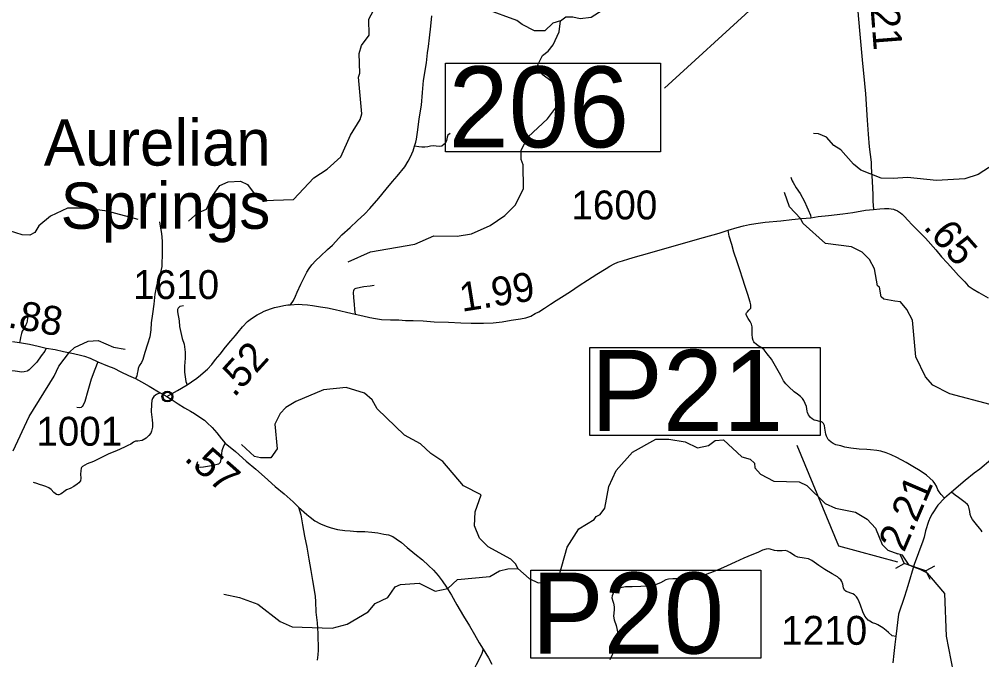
# Model space of a CAD drawing. Extents: x 2290615 to 2522933, y 819489 to 1012715.
# Drawn here: x 2353015 to 2369669, y 947195 to 958270 of the extents above; entities that cross this region are included whole.
import ezdxf

# ---------------------------------------------------------------- set-up
doc = ezdxf.new("R2010")
doc.units = 0
for name, color, linetype in [('Exist Civil Demographics City Label', 7, 'Continuous'), ('Exist Civil Demographics Community CELL', 7, 'Continuous'), ('Exist Hydrographic Creek Single Shore', 7, 'Continuous'), ('Exist Hydrographic Misc Water Feature', 7, 'Continuous'), ('Exist Road Non-System Type 51', 7, 'Continuous'), ('Exist Road Secondary Mileage Hundredths English Label', 7, 'Continuous'), ('Exist Road Secondary Structure Pipe CELL', 7, 'Continuous'), ('Exist Road Secondary Structure Pipe Number Label', 7, 'Continuous'), ('Exist Road Secondary Structure Standard Bridge Number Label', 7, 'Continuous'), ('Exist Road Secondary Type 51 Attributed', 7, 'Continuous'), ('Exist Road Secondary Type 51 Number Label', 7, 'Continuous')]:
    doc.layers.add(name, color=color, linetype=linetype)

msp = doc.modelspace()

# ---------------------------------------------------------------- linework, layer by layer
at = {"layer": 'Exist Civil Demographics Community CELL'}
msp.add_lwpolyline([(2355502, 951758), (2355503, 951764), (2355504, 951770), (2355507, 951777), (2355510, 951783), (2355514, 951789), (2355517, 951794), (2355521, 951798), (2355526, 951803), (2355531, 951807), (2355537, 951811), (2355542, 951814), (2355547, 951816), (2355552, 951819), (2355558, 951821), (2355562, 951822), (2355567, 951822), (2355571, 951823), (2355578, 951823), (2355582, 951823), (2355588, 951823), (2355593, 951822), (2355597, 951821), (2355602, 951820), (2355608, 951818), (2355614, 951815), (2355621, 951812), (2355626, 951808), (2355631, 951804), (2355634, 951801), (2355638, 951797), (2355642, 951792), (2355645, 951787), (2355648, 951782), (2355651, 951777), (2355653, 951772), (2355654, 951767), (2355656, 951762), (2355657, 951756), (2355657, 951752), (2355658, 951746), (2355657, 951740), (2355657, 951734), (2355656, 951729), (2355654, 951723), (2355652, 951717), (2355650, 951712), (2355647, 951706), (2355644, 951700), (2355640, 951696), (2355636, 951691), (2355631, 951686), (2355626, 951682), (2355621, 951678), (2355616, 951676), (2355610, 951673), (2355602, 951670), (2355596, 951668), (2355590, 951667), (2355585, 951667), (2355581, 951666), (2355575, 951666), (2355571, 951667), (2355565, 951668), (2355559, 951669), (2355555, 951670), (2355550, 951672), (2355545, 951674), (2355541, 951676), (2355534, 951680), (2355529, 951685), (2355524, 951689), (2355519, 951694), (2355516, 951698), (2355513, 951702), (2355509, 951709), (2355507, 951713), (2355506, 951717), (2355503, 951725), (2355502, 951732), (2355501, 951737), (2355501, 951744), (2355501, 951748), (2355501, 951755)], close=True, dxfattribs=at)
for radius in [94.3, 76.7]:
    msp.add_circle((2355579, 951746), radius, dxfattribs=at)
at = {"layer": 'Exist Hydrographic Creek Single Shore'}
for points in [[(2352911, 950807), (2353187, 951403), (2353620, 952100), (2353702, 952274), (2353882, 952512), (2353973, 952594), (2354205, 952706), (2354379, 952716), (2354648, 952602), (2354848, 952565)], [(2361642, 948770), (2361608, 948847), (2361523, 948936), (2361129, 949149), (2360977, 949297), (2360892, 949511), (2360905, 949754), (2361010, 950047), (2360700, 950202), (2360345, 950621), (2360135, 950760), (2359958, 950926), (2359681, 951079), (2359209, 951533), (2359124, 951690), (2358989, 951806), (2358672, 951901), (2358281, 951862), (2357800, 951658), (2357626, 951556), (2357527, 951454), (2357438, 951269), (2357476, 950844), (2357370, 950686), (2357187, 950685), (2357086, 950707), (2356859, 950914)], [(2361642, 948770), (2361836, 948597), (2361995, 948525), (2362194, 948553), (2362352, 948628), (2362497, 949140), (2362700, 949460), (2362965, 949619), (2362997, 949669), (2363064, 949705), (2363146, 949813), (2363216, 950190), (2363346, 950465), (2363626, 950785), (2364031, 951008), (2364256, 951011), (2364540, 950964), (2364749, 950857), (2364941, 950901), (2365056, 950988), (2365198, 950997), (2365518, 950702), (2365660, 950662), (2365736, 950596), (2365745, 950511), (2365838, 950403), (2366073, 950282), (2366507, 950270), (2366640, 950206), (2366960, 949895), (2367137, 949813), (2367487, 949749), (2367689, 949626), (2367833, 949471), (2367945, 949190), (2368045, 949089), (2368218, 949025)], [(2369937, 944157), (2369962, 944191), (2369980, 944674), (2369945, 944824), (2369928, 945421), (2369763, 945969), (2369549, 946318), (2369313, 946571), (2369253, 946706), (2369244, 946761), (2369219, 946770), (2369058, 947601), (2369032, 948342), (2368802, 948610), (2368729, 948694), (2368603, 948757), (2368494, 948794), (2368411, 948829), (2368297, 949001), (2368218, 949025)]]:
    msp.add_lwpolyline(points, dxfattribs=at)
at = {"layer": 'Exist Hydrographic Misc Water Feature'}
for points in [[(2362380, 958241), (2362471, 958311), (2362596, 958313), (2362721, 958282), (2362912, 958306), (2363102, 958425), (2363252, 958461), (2363326, 958530), (2363499, 958730), (2363664, 958842), (2364027, 959153), (2364276, 959258), (2364325, 959306), (2364307, 959450), (2364212, 959699), (2364218, 959863), (2364267, 959957), (2364383, 960041), (2365303, 960436), (2365501, 960595), (2365607, 960741), (2365637, 961080), (2365677, 961174), (2365826, 961324)], [(2362380, 958241), (2362247, 958200), (2362107, 958072), (2361932, 958072), (2361714, 958178), (2361622, 958249), (2361086, 958444), (2360884, 958590), (2360680, 958946), (2360511, 959113), (2360453, 959127), (2360303, 959091), (2360155, 959000), (2359859, 958646), (2359735, 958553), (2359594, 958501), (2359186, 958497)], [(2358897, 957680), (2358936, 957817), (2359067, 957993), (2359064, 958269), (2359186, 958497)], [(2362169, 957720), (2362251, 957826), (2362357, 958050), (2362380, 958241)], [(2355946, 954776), (2356102, 954920), (2356252, 954989), (2356366, 955223), (2356488, 955393), (2356629, 955461), (2356846, 955470), (2356963, 955412), (2357132, 955189), (2357241, 955135), (2357758, 955156), (2358111, 955528), (2358343, 955679), (2358582, 955892), (2358744, 956267), (2358916, 956536), (2358940, 956636), (2358882, 957270), (2358906, 957337), (2358897, 957680)], [(2358704, 954075), (2359093, 954249), (2359858, 954382), (2360190, 954527), (2360590, 954517), (2360839, 954561), (2361162, 954705), (2361419, 954876), (2361600, 955061), (2361738, 955346), (2361733, 955753), (2361698, 955846), (2361697, 956004), (2361819, 956239), (2362156, 956551), (2362296, 956734), (2362344, 956887), (2362334, 957012), (2362232, 957195), (2362064, 957316), (2361987, 957483), (2362068, 957641), (2362169, 957720)], [(2368136, 955514), (2367926, 955521), (2367574, 955658), (2367448, 955764), (2367229, 956011), (2367111, 956085), (2366984, 956234), (2366842, 956291), (2366758, 956297)], [(2370063, 955882), (2369609, 955584), (2369377, 955512), (2368885, 955482), (2368385, 955534), (2368136, 955514)], [(2368163, 953397), (2367976, 953429), (2367926, 953470), (2367899, 953636), (2367865, 953661), (2367811, 953954), (2367726, 954118), (2367600, 954241), (2367415, 954332), (2366965, 954392), (2366577, 954737), (2366535, 954827), (2366341, 955026), (2366254, 955275)], [(2355071, 954809), (2354536, 954951), (2354152, 955004), (2353852, 955002), (2353554, 954865), (2353356, 954696), (2353282, 954585), (2353199, 954535), (2353066, 954543), (2352623, 954679)], [(2369812, 951610), (2369118, 951795), (2368824, 951941), (2368697, 952087), (2368526, 952434), (2368468, 953069), (2368374, 953252), (2368264, 953382), (2368163, 953397)], [(2356557, 948328), (2356824, 948273), (2357142, 948158), (2357529, 947856), (2357738, 947766), (2358430, 947742), (2358687, 947812), (2359052, 948023), (2359175, 948166), (2359390, 948270), (2359521, 948453), (2359612, 948496), (2359937, 948516), (2360214, 948380), (2360430, 948425), (2360595, 948583), (2361160, 948632), (2361326, 948734), (2361467, 948769), (2361642, 948770)]]:
    msp.add_lwpolyline(points, dxfattribs=at)
at = {"layer": 'Exist Road Non-System Type 51'}
for points in [[(2360470, 956294), (2360433, 956263), (2360421, 956229), (2360405, 956171), (2360390, 956131), (2360367, 956108), (2360325, 956076), (2360284, 956068), (2360230, 956075), (2360185, 956080), (2360129, 956075), (2360082, 956066), (2360031, 956056), (2359983, 956061), (2359928, 956065), (2359855, 956076)], [(2366368, 955542), (2366378, 955505), (2366390, 955475), (2366404, 955449), (2366459, 955355), (2366527, 955256), (2366601, 955121), (2366643, 955029), (2366663, 954977), (2366705, 954883), (2366712, 954837)], [(2355443, 954766), (2355454, 954693), (2355478, 954566), (2355488, 954430), (2355486, 954307), (2355487, 954179), (2355481, 954063), (2355481, 953993), (2355461, 953891), (2355436, 953803), (2355408, 953717), (2355383, 953632), (2355363, 953514), (2355346, 953344), (2355321, 953179), (2355300, 953020), (2355292, 952900), (2355272, 952780), (2355235, 952649), (2355187, 952506), (2355152, 952385), (2355129, 952336), (2355090, 952275), (2355074, 952232), (2355065, 952193), (2355056, 952142), (2355049, 952098), (2355026, 952058)], [(2369027, 949991), (2368964, 950050), (2368930, 950096), (2368911, 950134), (2368885, 950199), (2368858, 950245), (2368831, 950281), (2368771, 950336), (2368714, 950385), (2368603, 950464), (2368478, 950538), (2368363, 950603), (2368197, 950693), (2368102, 950738), (2368017, 950775), (2367923, 950799), (2367853, 950813), (2367745, 950825), (2367679, 950831), (2367545, 950835), (2367405, 950851), (2367300, 950872), (2367228, 950891), (2367146, 950912), (2367096, 950935), (2367062, 950957), (2367023, 950989), (2367009, 951002), (2367001, 951024), (2366982, 951060), (2366972, 951098), (2366955, 951200), (2366948, 951244), (2366936, 951269), (2366928, 951281), (2366918, 951293), (2366909, 951301), (2366895, 951309), (2366865, 951315), (2366801, 951330), (2366767, 951337), (2366735, 951359), (2366705, 951383), (2366686, 951406), (2366672, 951432), (2366656, 951470), (2366649, 951492), (2366636, 951574), (2366616, 951628), (2366593, 951679), (2366569, 951711), (2366532, 951747), (2366482, 951786), (2366423, 951825), (2366330, 951912), (2366280, 951965), (2366239, 952017), (2366190, 952112), (2366124, 952231), (2366029, 952392), (2365957, 952487), (2365905, 952553), (2365872, 952582), (2365798, 952625), (2365763, 952653), (2365737, 952675), (2365723, 952693), (2365715, 952714), (2365700, 952754), (2365695, 952826), (2365697, 952894), (2365694, 952950), (2365692, 952972), (2365687, 952996), (2365663, 953042), (2365626, 953095), (2365606, 953135), (2365591, 953167), (2365593, 953181), (2365601, 953191), (2365615, 953211), (2365640, 953237), (2365656, 953256), (2365672, 953274), (2365676, 953286), (2365675, 953334), (2365661, 953380), (2365621, 953509), (2365575, 953650), (2365528, 953794), (2365488, 953919), (2365436, 954075), (2365382, 954240), (2365343, 954373), (2365301, 954519), (2365283, 954621)], [(2359154, 953667), (2359084, 953655), (2358976, 953643), (2358841, 953617), (2358824, 953611), (2358815, 953604), (2358805, 953593), (2358797, 953575), (2358795, 953553), (2358800, 953455), (2358810, 953343), (2358818, 953250), (2358827, 953170)], [(2353128, 953319), (2353139, 953211), (2353157, 953101), (2353153, 953055), (2353146, 953021), (2353130, 952985), (2353103, 952937), (2353068, 952874), (2353054, 952838), (2353037, 952766), (2353031, 952724), (2353018, 952680)], [(2355857, 953317), (2355792, 953303), (2355763, 953274), (2355755, 953251), (2355752, 953213), (2355782, 953055), (2355788, 952960), (2355835, 952747), (2355868, 952649), (2355885, 952514), (2355883, 952409), (2355875, 952271), (2355876, 952168), (2355885, 952088), (2355891, 952045), (2355900, 952007), (2355920, 951950)], [(2353483, 952581), (2353455, 952531), (2353394, 952451), (2353317, 952338), (2353219, 952244), (2353188, 952210), (2353162, 952193), (2353150, 952183), (2353102, 952171), (2353060, 952170), (2352944, 952183), (2352876, 952188), (2352788, 952177), (2352686, 952160), (2352618, 952153), (2352528, 952146), (2352477, 952137), (2352409, 952110), (2352353, 952080), (2352284, 952023), (2352154, 951904)], [(2354372, 952344), (2354321, 952211), (2354257, 952047), (2354200, 951844), (2354148, 951659), (2354121, 951597), (2354105, 951571), (2354085, 951557), (2354055, 951552), (2354010, 951558)], [(2355454, 951812), (2355390, 951784), (2355370, 951771), (2355345, 951746), (2355321, 951713), (2355311, 951676), (2355301, 951616), (2355298, 951481), (2355314, 951342), (2355321, 951279), (2355320, 951214), (2355306, 951150), (2355290, 951113), (2355259, 951073), (2355210, 951029), (2355144, 950986), (2355069, 950973), (2355029, 950973), (2354989, 950956), (2354944, 950924), (2354891, 950898), (2354835, 950872), (2354700, 950810), (2354567, 950753), (2354447, 950697), (2354298, 950625), (2354191, 950580), (2354111, 950537), (2354092, 950519), (2354085, 950509), (2354080, 950459), (2354075, 950401), (2354078, 950337), (2354072, 950289), (2354045, 950253), (2354017, 950228), (2353960, 950188), (2353896, 950158), (2353832, 950131), (2353788, 950101), (2353758, 950073), (2353731, 950056), (2353700, 950046), (2353682, 950046), (2353661, 950050), (2353615, 950084), (2353568, 950139), (2353528, 950169), (2353474, 950193), (2353424, 950208), (2353367, 950224), (2353317, 950243), (2353259, 950259)], [(2356576, 950939), (2356555, 950901), (2356531, 950842), (2356518, 950806), (2356514, 950760), (2356509, 950704), (2356502, 950664), (2356498, 950632), (2356494, 950608), (2356480, 950594), (2356461, 950574), (2356437, 950569), (2356391, 950557), (2356309, 950542), (2356205, 950527), (2356147, 950520), (2356119, 950523), (2356103, 950533), (2356095, 950545), (2356093, 950563), (2356096, 950589), (2356102, 950621)], [(2369677, 949404), (2369661, 949434), (2369632, 949472), (2369579, 949533), (2369510, 949622), (2369488, 949661), (2369471, 949707), (2369460, 949757), (2369450, 949811), (2369441, 949857), (2369425, 949877), (2369384, 949912), (2369356, 949932), (2369267, 950000), (2369207, 950040), (2369144, 950095)], [(2368180, 947599), (2368120, 947611), (2368055, 947664), (2368016, 947701), (2367958, 947747), (2367871, 947800), (2367835, 947815), (2367779, 947833), (2367735, 947862), (2367706, 947878), (2367674, 947911), (2367648, 947951), (2367613, 948024), (2367571, 948140), (2367549, 948198), (2367522, 948247), (2367502, 948283), (2367467, 948315), (2367437, 948336), (2367401, 948346), (2367359, 948363), (2367325, 948375), (2367292, 948400), (2367276, 948440), (2367265, 948500), (2367247, 948546), (2367230, 948574), (2367204, 948597), (2367171, 948631), (2367081, 948680), (2366952, 948758), (2366849, 948825), (2366726, 948913), (2366670, 948937), (2366598, 948950), (2366488, 948969), (2366435, 948990), (2366393, 949023), (2366347, 949051), (2366308, 949074), (2366266, 949084), (2366218, 949080), (2366168, 949077), (2366128, 949080), (2366080, 949086), (2366010, 949107), (2365974, 949110), (2365940, 949106), (2365878, 949087), (2365793, 949050), (2365689, 949007), (2365554, 948953), (2365405, 948880), (2365264, 948816), (2365150, 948767), (2365023, 948715), (2364912, 948676), (2364848, 948641), (2364810, 948625), (2364770, 948614), (2364638, 948609), (2364458, 948594), (2364321, 948595), (2364251, 948590), (2364203, 948575), (2364109, 948526), (2364038, 948493), (2363968, 948477), (2363876, 948469), (2363772, 948464), (2363620, 948456), (2363502, 948455), (2363417, 948436), (2363365, 948415), (2363321, 948385), (2363296, 948359), (2363284, 948328), (2363274, 948302), (2363269, 948268), (2363283, 948210), (2363298, 948175), (2363302, 948143), (2363311, 948103), (2363307, 948065), (2363300, 948001), (2363297, 947947), (2363307, 947885), (2363341, 947787), (2363353, 947735), (2363364, 947675), (2363363, 947619), (2363361, 947563), (2363344, 947475), (2363329, 947419), (2363298, 947323), (2363271, 947266), (2363232, 947194)], [(2361042, 947376), (2361021, 947303), (2360984, 947229), (2360921, 947106), (2360898, 947058), (2360890, 947028), (2360875, 946972), (2360877, 946934), (2360886, 946898), (2360898, 946862), (2360916, 946844), (2360936, 946834), (2360967, 946819), (2360989, 946813), (2361039, 946794), (2361079, 946778), (2361107, 946761), (2361132, 946743), (2361162, 946707)]]:
    msp.add_lwpolyline(points, dxfattribs=at)
at = {"layer": 'Exist Road Secondary Structure Pipe CELL'}
for p, q in [((2368256, 949010), (2368327, 948859)), ((2368180, 948780), (2368327, 948859)), ((2368703, 948734), (2368327, 948859)), ((2368850, 948813), (2368703, 948734)), ((2368774, 948583), (2368703, 948734))]:
    msp.add_line(p, q, dxfattribs=at)
at = {"layer": 'Exist Road Secondary Structure Pipe Number Label'}
for points in [[(2362889, 952594), (2366871, 952594), (2366871, 951074), (2362889, 951074)], [(2361866, 948742), (2365848, 948742), (2365848, 947223), (2361866, 947223)]]:
    msp.add_lwpolyline(points, close=True, dxfattribs=at)
msp.add_lwpolyline([(2368216, 948884), (2367197, 949161), (2366477, 950901)], dxfattribs=at)
at = {"layer": 'Exist Road Secondary Structure Standard Bridge Number Label'}
msp.add_lwpolyline([(2366603, 961862), (2365706, 958473), (2364177, 957077)], dxfattribs=at)
msp.add_lwpolyline([(2360392, 957513), (2364108, 957513), (2364108, 955976), (2360392, 955976)], close=True, dxfattribs=at)
at = {"layer": 'Exist Road Secondary Type 51 Attributed'}
for points in [[(2367518, 958467), (2367561, 958015), (2367607, 957503), (2367623, 957339), (2367657, 956982), (2367685, 956525), (2367702, 956286), (2367722, 956066), (2367755, 955797), (2367757, 955737), (2367763, 955616), (2367768, 955562), (2367775, 955465), (2367787, 955241), (2367785, 955127), (2367797, 954981)], [(2357711, 953334), (2357761, 953409), (2357794, 953480), (2357824, 953551), (2357887, 953692), (2357964, 953841), (2357992, 953895), (2358030, 953963), (2358075, 954024), (2358148, 954101), (2358230, 954174), (2358351, 954290), (2358436, 954365), (2358598, 954541), (2358743, 954668), (2358861, 954784), (2358992, 954907), (2359082, 955000), (2359238, 955178), (2359363, 955331), (2359473, 955463), (2359552, 955556), (2359684, 955717), (2359745, 955814), (2359785, 955889), (2359805, 955942), (2359828, 955995), (2359855, 956076), (2359876, 956143), (2359890, 956198), (2359914, 956360), (2359934, 956548), (2359974, 956785), (2359990, 957002), (2360012, 957211), (2360064, 957517), (2360078, 957691), (2360095, 957801), (2360111, 957948), (2360135, 958150), (2360151, 958332)], [(2357711, 953334), (2357839, 953342), (2357911, 953338), (2358005, 953332), (2358091, 953322), (2358229, 953300), (2358349, 953280), (2358484, 953251), (2358678, 953206), (2358827, 953170), (2358961, 953141), (2359079, 953113), (2359180, 953096), (2359284, 953081), (2359436, 953073), (2359584, 953070), (2359700, 953062), (2359832, 953060), (2360002, 953054), (2360196, 953040), (2360442, 953033), (2360654, 953023), (2360834, 953016), (2361046, 953014), (2361216, 953018), (2361368, 953038), (2361529, 953064), (2361690, 953087), (2361783, 953107), (2361864, 953138), (2361944, 953182), (2362004, 953213), (2362104, 953273), (2362208, 953342), (2362305, 953407), (2362395, 953463), (2362551, 953564), (2362704, 953668), (2362849, 953760), (2363008, 953862), (2363168, 953962), (2363235, 954002), (2363310, 954040), (2363373, 954068), (2363451, 954093), (2363562, 954130), (2363676, 954161), (2363887, 954221), (2364146, 954296), (2364449, 954381), (2364670, 954444), (2364857, 954497), (2365127, 954570), (2365283, 954621), (2365439, 954667), (2365547, 954700), (2365653, 954723), (2365761, 954740), (2365923, 954760), (2366190, 954782), (2366381, 954807), (2366552, 954823), (2366712, 954837), (2366840, 954859), (2367017, 954876), (2367264, 954906), (2367441, 954926), (2367657, 954967), (2367797, 954981)], [(2367797, 954981), (2367905, 954992), (2367987, 954995), (2368059, 954996), (2368143, 954985), (2368167, 954976), (2368173, 954973), (2368213, 954956), (2368261, 954925), (2368293, 954897), (2368336, 954855), (2368386, 954800), (2368469, 954707), (2368611, 954570), (2368697, 954485), (2368875, 954283), (2368970, 954164), (2369071, 954059), (2369182, 953938), (2369267, 953839), (2369330, 953773), (2369375, 953728), (2369436, 953662), (2369521, 953604), (2369617, 953547), (2369777, 953453)], [(2355569, 951745), (2355752, 951849), (2355920, 951950), (2355994, 951999), (2356089, 952065), (2356152, 952115), (2356196, 952154), (2356270, 952222), (2356345, 952303), (2356408, 952388), (2356493, 952481), (2356586, 952599), (2356676, 952707), (2356754, 952800), (2356804, 952862), (2356880, 952953), (2356965, 953043), (2357032, 953096), (2357133, 953161), (2357198, 953194), (2357255, 953220), (2357362, 953264), (2357432, 953284), (2357517, 953301), (2357595, 953319), (2357663, 953331), (2357711, 953334)], [(2352898, 952700), (2353018, 952680), (2353192, 952650), (2353345, 952620), (2353483, 952581), (2353639, 952557), (2353778, 952525), (2353954, 952493), (2354076, 952462), (2354145, 952443), (2354241, 952410), (2354372, 952344), (2354544, 952278), (2354649, 952235), (2354774, 952175), (2354908, 952109), (2355026, 952058), (2355132, 952000), (2355265, 951927), (2355454, 951812), (2355569, 951745)], [(2355569, 951745), (2355661, 951688), (2355764, 951619), (2355873, 951548), (2355976, 951493), (2356046, 951452), (2356157, 951380), (2356219, 951335), (2356268, 951289), (2356353, 951208), (2356432, 951121), (2356517, 951012), (2356576, 950939), (2356754, 950795), (2356940, 950631), (2357109, 950492), (2357261, 950359), (2357445, 950190), (2357600, 950061), (2357752, 949923), (2357845, 949834)], [(2369824, 950652), (2369636, 950493), (2369537, 950420), (2369381, 950294), (2369144, 950095), (2369027, 949991), (2368909, 949866), (2368809, 949716), (2368774, 949654), (2368745, 949586), (2368695, 949425), (2368670, 949315), (2368649, 949244), (2368501, 948844), (2368388, 948471), (2368330, 948288), (2368231, 947984), (2368180, 947599), (2368163, 947457), (2368147, 947303), (2368133, 947139)], [(2357845, 949834), (2357885, 949699), (2357915, 949527), (2357949, 949332), (2357989, 949144), (2358026, 948933), (2358060, 948739), (2358088, 948566), (2358116, 948400), (2358136, 948290), (2358141, 948201), (2358149, 948019), (2358167, 947835), (2358179, 947651), (2358182, 947553), (2358188, 947459), (2358187, 947361), (2358184, 947279), (2358171, 947185)], [(2357845, 949834), (2357989, 949706), (2358047, 949659), (2358132, 949598), (2358229, 949545), (2358325, 949504), (2358411, 949473), (2358522, 949445), (2358646, 949430), (2358740, 949421), (2358858, 949415), (2358996, 949412), (2359118, 949400), (2359222, 949387), (2359322, 949368), (2359402, 949355), (2359477, 949326), (2359539, 949285), (2359626, 949224), (2359729, 949137), (2359862, 949029), (2359994, 948923), (2360095, 948824), (2360182, 948743), (2360263, 948650), (2360332, 948559), (2360405, 948450), (2360493, 948309), (2360585, 948142), (2360699, 947951), (2360805, 947781), (2360893, 947630), (2360975, 947489), (2361042, 947376), (2361134, 947225), (2361191, 947119)]]:
    msp.add_lwpolyline(points, dxfattribs=at)

# ---------------------------------------------------------------- texts
at = {"layer": 'Exist Civil Demographics City Label'}
for s, p in [('Aurelian', (2353440, 955740)), ('Springs', (2353731, 954647))]:
    msp.add_text(s, height=800, rotation=360, dxfattribs=at).set_placement(p)
at = {"layer": 'Exist Road Secondary Mileage Hundredths English Label'}
for s, rotation, p in [('2.21', 274.4145, (2367702, 959019)), ('.65', 311.3008, (2368644, 954667)), ('1.99', 9.0866, (2360674, 953210)), ('.88', 350.2521, (2352802, 952944)), ('.52', 47.6967, (2356734, 951718)), ('.57', 318.6302, (2355852, 950656)), ('2.21', 66.8883, (2368325, 949038))]:
    msp.add_text(s, height=500, rotation=rotation, dxfattribs=at).set_placement(p)
at = {"layer": 'Exist Road Secondary Structure Pipe Number Label'}
for s, p in [('P21', (2362903, 951153)), ('P20', (2361879, 947302))]:
    msp.add_text(s, height=1400, dxfattribs=at).set_placement(p)
at = {"layer": 'Exist Road Secondary Structure Standard Bridge Number Label'}
msp.add_text('206', height=1400, dxfattribs=at).set_placement((2360442, 956055))
at = {"layer": 'Exist Road Secondary Type 51 Number Label'}
for s, p in [('1600', (2362568, 954809)), ('1610', (2354986, 953432)), ('1001', (2353310, 950896)), ('1210', (2366199, 947453))]:
    msp.add_text(s, height=500, rotation=360, dxfattribs=at).set_placement(p)

doc.saveas('drawing.dxf')
